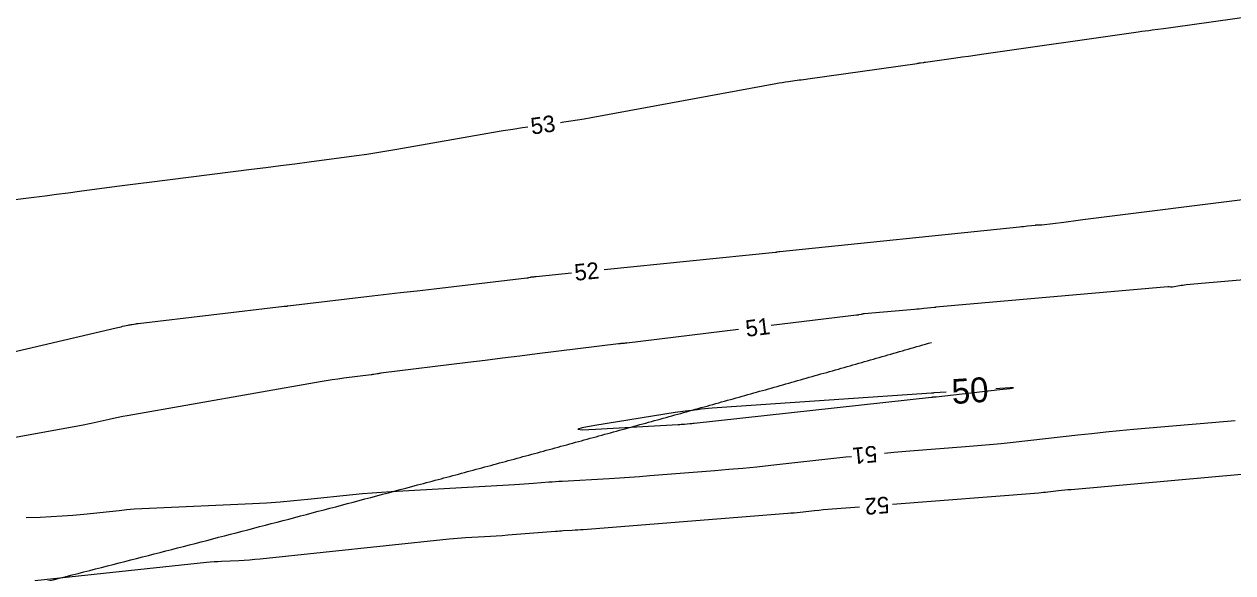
# Model space of a CAD drawing. Extents: x 2384780 to 2405861, y 547869 to 573706.
# Drawn here: x 2391048.9 to 2391194.9, y 552616.3 to 552682.6 of the extents above; entities that cross this region are included whole.
import ezdxf

# ---------------------------------------------------------------- set-up
doc = ezdxf.new("R2010")
doc.units = 0
for name, color, linetype in [('Old_Level_60', 7, 'Continuous'), ('Old_Level_61', 7, 'Continuous'), ('Old_Level_63', 7, 'Continuous')]:
    doc.layers.add(name, color=color, linetype=linetype)

msp = doc.modelspace()

# ---------------------------------------------------------------- linework, layer by layer
at = {"layer": 'Old_Level_60'}
for points in [[(2391113.72, 552670.76175), (2391114.1215, 552670.81625), (2391114.94275, 552670.93275), (2391115.7625, 552671.05875), (2391116.58075, 552671.1945), (2391117.39725, 552671.34), (2391139.7335, 552675.45575), (2391140.11475, 552675.524), (2391140.497, 552675.588), (2391140.87975, 552675.64775), (2391141.263, 552675.7035), (2391142.51675, 552675.87875), (2391142.78525, 552675.91625), (2391143.05375, 552675.954), (2391143.3225, 552675.99175), (2391143.591, 552676.0295), (2391156.78575, 552677.89025), (2391156.88675, 552677.9045), (2391156.988, 552677.91875), (2391157.08925, 552677.93275), (2391157.19025, 552677.947), (2391157.521, 552677.99325), (2391157.59175, 552678.00325), (2391157.6625, 552678.013), (2391157.7335, 552678.023), (2391157.80425, 552678.033), (2391161.4425, 552678.54675), (2391162.222, 552678.657), (2391163.0015, 552678.7675), (2391163.781, 552678.87875), (2391164.5605, 552678.99025), (2391183.50075, 552681.70375), (2391183.91925, 552681.7625), (2391184.338, 552681.819), (2391184.757, 552681.87325), (2391185.17625, 552681.92525), (2391186.5465, 552682.09125), (2391186.84, 552682.1275), (2391187.13325, 552682.16525), (2391187.4265, 552682.20425), (2391187.7195, 552682.24475), (2391209.50125, 552685.30975)], [(2391036.5275, 552660.035), (2391050.07275, 552661.7305), (2391051.45725, 552661.90525), (2391052.8415, 552662.083), (2391054.22525, 552662.2635), (2391055.60875, 552662.447), (2391060.12725, 552663.051), (2391061.09575, 552663.1795), (2391062.06425, 552663.306), (2391063.03325, 552663.43025), (2391064.0025, 552663.5525), (2391076.3675, 552665.099), (2391078.1175, 552665.3195), (2391079.867, 552665.5435), (2391081.616, 552665.771), (2391083.3645, 552666.002), (2391089.07575, 552666.76175), (2391090.29875, 552666.931), (2391091.5195, 552667.11325), (2391092.7385, 552667.308), (2391093.9555, 552667.51575), (2391105.6025, 552669.566), (2391106.77075, 552669.76575), (2391107.9405, 552669.954), (2391109.112, 552670.1305), (2391109.75675, 552670.22125)], [(2391118.99975, 552652.97925), (2391139.69625, 552655.08875), (2391139.74425, 552655.09425), (2391139.79225, 552655.1015), (2391139.84, 552655.10975), (2391139.8875, 552655.11975), (2391140.086, 552655.16375), (2391140.0975, 552655.166), (2391140.109, 552655.168), (2391140.1205, 552655.16975), (2391140.132, 552655.17075), (2391140.17, 552655.17425), (2391140.17825, 552655.175), (2391140.1865, 552655.17575), (2391140.1945, 552655.1765), (2391140.20275, 552655.17725), (2391169.16475, 552658.15125), (2391169.39825, 552658.17525), (2391169.6315, 552658.2), (2391169.86475, 552658.22525), (2391170.098, 552658.25075), (2391171.073, 552658.3585), (2391171.12975, 552658.36475), (2391171.1865, 552658.3705), (2391171.24325, 552658.376), (2391171.3, 552658.38125), (2391171.497, 552658.3985), (2391171.531, 552658.4005), (2391171.56525, 552658.40075), (2391171.59925, 552658.39925), (2391171.63325, 552658.396), (2391171.7445, 552658.382), (2391171.76825, 552658.37975), (2391171.792, 552658.379), (2391171.816, 552658.37975), (2391171.83975, 552658.382), (2391174.51, 552658.7205), (2391175.08225, 552658.793), (2391175.65425, 552658.86525), (2391176.2265, 552658.93725), (2391176.79875, 552659.009), (2391198.35925, 552661.71175)], [(2391216.7935, 552653.529), (2391189.276, 552651.11825), (2391189.07125, 552651.09775), (2391188.867, 552651.073), (2391188.66325, 552651.04325), (2391188.46025, 552651.009), (2391187.62825, 552650.859), (2391187.57125, 552650.851), (2391187.514, 552650.84725), (2391187.4565, 552650.84775), (2391187.399, 552650.85275), (2391187.211, 552650.8765), (2391187.1705, 552650.88025), (2391187.13025, 552650.88225), (2391187.08975, 552650.88175), (2391187.0495, 552650.8795), (2391159.05225, 552648.42025), (2391159.037, 552648.419), (2391159.022, 552648.4175), (2391159.007, 552648.416), (2391158.99175, 552648.41425), (2391158.94275, 552648.40875), (2391158.93225, 552648.40775), (2391158.9215, 552648.4065), (2391158.911, 552648.4055), (2391158.9005, 552648.40425), (2391157.585, 552648.26925), (2391157.303, 552648.24075), (2391157.021, 552648.2135), (2391156.73875, 552648.187), (2391156.4565, 552648.16175), (2391150.3735, 552647.6265), (2391150.28125, 552647.617), (2391150.18925, 552647.60425), (2391150.09775, 552647.58875), (2391150.00675, 552647.57), (2391149.7105, 552647.504), (2391149.64675, 552647.49075), (2391149.58275, 552647.479), (2391149.51875, 552647.46875), (2391149.45425, 552647.46025), (2391139.1655, 552646.212)], [(2391044.69375, 552642.3425), (2391060.0375, 552645.9495), (2391060.23075, 552645.9945), (2391060.42425, 552646.03875), (2391060.618, 552646.082), (2391060.81175, 552646.1245), (2391061.4765, 552646.26875), (2391061.59675, 552646.29425), (2391061.71725, 552646.31825), (2391061.83825, 552646.341), (2391061.9595, 552646.36225), (2391062.3555, 552646.42975), (2391062.4405, 552646.4435), (2391062.52575, 552646.45625), (2391062.611, 552646.468), (2391062.6965, 552646.4785), (2391080.3155, 552648.545), (2391080.3605, 552648.55), (2391080.40525, 552648.55475), (2391080.45025, 552648.559), (2391080.49525, 552648.563), (2391080.64225, 552648.57475), (2391080.67375, 552648.5775), (2391080.705, 552648.5805), (2391080.7365, 552648.58375), (2391080.768, 552648.5875), (2391090.289, 552649.7115), (2391092.32925, 552649.952), (2391094.36975, 552650.19125), (2391096.41025, 552650.42925), (2391098.451, 552650.6665), (2391109.65, 552651.96475), (2391109.7045, 552651.97225), (2391109.75825, 552651.98225), (2391109.81175, 552651.9945), (2391109.86475, 552652.009), (2391110.07175, 552652.07075), (2391110.09125, 552652.07625), (2391110.111, 552652.08075), (2391110.131, 552652.0845), (2391110.15125, 552652.0875), (2391110.21725, 552652.09575), (2391110.23125, 552652.09725), (2391110.2455, 552652.09875), (2391110.25975, 552652.1), (2391110.27375, 552652.10125), (2391110.54175, 552652.1205), (2391110.59925, 552652.12475), (2391110.65675, 552652.1295), (2391110.714, 552652.13475), (2391110.77125, 552652.1405), (2391115.02025, 552652.5735)], [(2391135.1945, 552645.73025), (2391121.7135, 552644.0945), (2391121.6125, 552644.083), (2391121.5115, 552644.0725), (2391121.4105, 552644.0635), (2391121.30925, 552644.0555), (2391120.97825, 552644.03175), (2391120.90725, 552644.026), (2391120.8365, 552644.01975), (2391120.76575, 552644.01225), (2391120.69525, 552644.004), (2391110.9065, 552642.79325), (2391108.809, 552642.53375), (2391106.7115, 552642.27375), (2391104.614, 552642.01375), (2391102.5165, 552641.75325), (2391092.01675, 552640.44875), (2391091.89875, 552640.4335), (2391091.78075, 552640.41675), (2391091.663, 552640.39875), (2391091.54575, 552640.3795), (2391091.16225, 552640.314), (2391091.08, 552640.3005), (2391090.9975, 552640.28775), (2391090.915, 552640.276), (2391090.8325, 552640.265), (2391087.522, 552639.84625), (2391086.81325, 552639.75225), (2391086.10575, 552639.64975), (2391085.3995, 552639.5385), (2391084.69475, 552639.419), (2391061.3805, 552635.321), (2391060.8275, 552635.22), (2391060.276, 552635.11175), (2391059.726, 552634.99575), (2391059.1775, 552634.8725), (2391057.38825, 552634.458), (2391057.0045, 552634.3715), (2391056.6195, 552634.2895), (2391056.23375, 552634.2125), (2391055.847, 552634.14), (2391038.495, 552631.0005)], [(2391152.824, 552630.81025), (2391153.9795, 552630.9145), (2391155.9225, 552631.07425), (2391162.63575, 552631.59975), (2391164.07375, 552631.71825), (2391165.51075, 552631.84825), (2391166.9465, 552631.99), (2391168.381, 552632.1435), (2391176.2065, 552633.01275), (2391177.884, 552633.1945), (2391179.56225, 552633.36725), (2391181.24125, 552633.53075), (2391182.9215, 552633.685), (2391189.54125, 552634.27475), (2391190.96, 552634.4), (2391192.37875, 552634.5225), (2391193.798, 552634.64275), (2391195.21725, 552634.76025)], [(2391049.1435, 552623.016), (2391050.86925, 552623.07625), (2391052.18325, 552623.134), (2391053.4955, 552623.2145), (2391054.80625, 552623.31825), (2391056.11525, 552623.445), (2391060.389, 552623.89675), (2391061.30525, 552623.9865), (2391062.2225, 552624.0625), (2391063.141, 552624.12475), (2391064.0605, 552624.173), (2391076.51075, 552624.7335), (2391078.18, 552624.82125), (2391079.84725, 552624.93375), (2391081.5125, 552625.07125), (2391083.176, 552625.2335), (2391088.60725, 552625.80425), (2391089.7715, 552625.91975), (2391090.93725, 552626.02075), (2391092.10375, 552626.108), (2391093.2715, 552626.181), (2391108.16575, 552627.0225), (2391108.7365, 552627.05625), (2391109.30725, 552627.09325), (2391109.8775, 552627.1335), (2391110.44775, 552627.17675), (2391112.31, 552627.32325), (2391112.709, 552627.3535), (2391113.10825, 552627.38175), (2391113.50775, 552627.40775), (2391113.90725, 552627.43175), (2391119.604, 552627.75675), (2391120.8245, 552627.82975), (2391122.04475, 552627.9095), (2391123.26425, 552627.99575), (2391124.4835, 552628.0885), (2391132.36775, 552628.711), (2391134.0565, 552628.851), (2391135.74425, 552629.00375), (2391137.4305, 552629.16975), (2391139.11575, 552629.3485), (2391148.15925, 552630.3435), (2391148.8435, 552630.41625)], [(2391199.974, 552628.58025), (2391175.39675, 552626.39025), (2391175.008, 552626.3545), (2391174.6195, 552626.3165), (2391174.231, 552626.27675), (2391173.84275, 552626.2345), (2391172.57525, 552626.09375), (2391172.3035, 552626.06475), (2391172.0315, 552626.03775), (2391171.75925, 552626.01325), (2391171.48675, 552625.99075), (2391153.79175, 552624.60575)], [(2391149.80375, 552624.29375), (2391146.5105, 552624.036), (2391145.979, 552623.99225), (2391145.448, 552623.9445), (2391144.91725, 552623.89225), (2391144.387, 552623.836), (2391142.6555, 552623.6455), (2391142.28425, 552623.60625), (2391141.91275, 552623.56975), (2391141.541, 552623.536), (2391141.169, 552623.50525), (2391116.45525, 552621.554), (2391116.12425, 552621.52875), (2391115.79325, 552621.50525), (2391115.462, 552621.48375), (2391115.13075, 552621.46375), (2391114.048, 552621.402), (2391113.816, 552621.38825), (2391113.58425, 552621.373), (2391113.35225, 552621.35675), (2391113.12075, 552621.339), (2391107.363, 552620.886), (2391106.659, 552620.8325), (2391105.95475, 552620.783), (2391105.25, 552620.73725), (2391104.54525, 552620.6955), (2391102.24225, 552620.5655), (2391101.749, 552620.5345), (2391101.256, 552620.49775), (2391100.76375, 552620.455), (2391100.272, 552620.40625), (2391077.4275, 552618.00525), (2391076.786, 552617.9425), (2391076.14375, 552617.8895), (2391075.501, 552617.84625), (2391074.85725, 552617.8125), (2391072.7535, 552617.71775), (2391072.303, 552617.694), (2391071.853, 552617.6635), (2391071.4035, 552617.62625), (2391070.9545, 552617.58225), (2391050.2155, 552615.39025)]]:
    msp.add_lwpolyline(points, dxfattribs=at)
at = {"layer": 'Old_Level_61'}
for points in [[(2391160.31075, 552638.178), (2391158.8555, 552638.078), (2391158.82325, 552638.07575), (2391158.791, 552638.07325), (2391158.75875, 552638.07075), (2391158.7265, 552638.068), (2391158.621, 552638.05875), (2391158.5985, 552638.057), (2391158.57575, 552638.055), (2391158.55325, 552638.05325), (2391158.5305, 552638.05175), (2391132.03, 552636.22475), (2391131.5855, 552636.191), (2391131.14175, 552636.1515), (2391130.6985, 552636.106), (2391130.256, 552636.0545), (2391128.811, 552635.87625), (2391128.5015, 552635.83675), (2391128.1925, 552635.79425), (2391127.884, 552635.74875), (2391127.57575, 552635.70025), (2391117.87325, 552634.131), (2391116.31675, 552633.85175), (2391115.806, 552633.6865), (2391116.3405, 552633.63525), (2391117.9205, 552633.69825)], [(2391117.9205, 552633.69825), (2391127.9125, 552634.2685), (2391128.105, 552634.28), (2391128.2975, 552634.2925), (2391128.49, 552634.30625), (2391128.6825, 552634.321), (2391129.31075, 552634.3705), (2391129.44525, 552634.38175), (2391129.57975, 552634.39375), (2391129.71425, 552634.407), (2391129.8485, 552634.42125), (2391158.51225, 552637.57525), (2391158.5675, 552637.581), (2391158.62325, 552637.5865), (2391158.67875, 552637.5915), (2391158.73425, 552637.596), (2391158.916, 552637.61025), (2391158.955, 552637.6135), (2391158.99375, 552637.617), (2391159.03275, 552637.62075), (2391159.0715, 552637.625), (2391166.77825, 552638.48125), (2391168.016, 552638.6275), (2391168.4265, 552638.6995), (2391168.00975, 552638.69725), (2391166.76575, 552638.62075), (2391166.29675, 552638.5885)]]:
    msp.add_lwpolyline(points, dxfattribs=at)
at = {"layer": 'Old_Level_63'}
msp.add_spline([(2390739.62125, 552545.348), (2390745.271, 552546.5335), (2390750.91725, 552547.7185), (2390756.5675, 552548.904), (2390762.221, 552550.09125), (2390767.8725, 552551.2785), (2390773.5255, 552552.467), (2390779.18075, 552553.6565), (2390784.8375, 552554.848), (2390790.49225, 552556.04), (2390796.14925, 552557.234), (2390801.80925, 552558.43025), (2390807.46975, 552559.62825), (2390813.1315, 552560.8285), (2390818.79225, 552562.031), (2390824.45475, 552563.23575), (2390830.117, 552564.443), (2390835.77825, 552565.6525), (2390841.44475, 552566.86575), (2390847.113, 552568.0825), (2390852.7785, 552569.302), (2390858.44025, 552570.5235), (2390864.10825, 552571.7495), (2390869.779, 552572.98025), (2390875.44625, 552574.2135), (2390881.11525, 552575.4515), (2390886.77975, 552576.6925), (2390892.4515, 552577.9385), (2390898.12275, 552579.18975), (2390903.79025, 552580.444), (2390909.46225, 552581.70425), (2390915.13075, 552582.96875), (2390920.80125, 552584.23825), (2390926.47425, 552585.51375), (2390932.143, 552586.794), (2390937.8135, 552588.0795), (2390943.48575, 552589.3715), (2390949.1565, 552590.66875), (2390954.827, 552591.97225), (2390960.5, 552593.28225), (2390966.17, 552594.5985), (2390971.837, 552595.91975), (2390977.51, 552597.24925), (2390983.1815, 552598.5855), (2390988.84775, 552599.9275), (2390994.51775, 552601.27725), (2391000.18725, 552602.6345), (2391005.85475, 552603.9985), (2391011.52375, 552605.37075), (2391017.19125, 552606.7505), (2391022.85825, 552608.138), (2391028.5255, 552609.534), (2391034.19, 552610.9375), (2391039.85525, 552612.34975), (2391045.51975, 552613.7705), (2391051.18175, 552615.1995), (2391056.84525, 552616.63775), (2391062.50425, 552618.08425), (2391068.1655, 552619.54025), (2391073.82775, 552621.0065), (2391079.48125, 552622.48), (2391085.14025, 552623.9645), (2391090.798, 552625.4595), (2391096.44925, 552626.9625), (2391102.10325, 552628.47625), (2391107.75725, 552630.00125), (2391113.40575, 552631.53525), (2391119.05525, 552633.08025), (2391124.703, 552634.636), (2391130.34475, 552636.2015), (2391135.989, 552637.7785), (2391141.63475, 552639.368), (2391147.27575, 552640.968), (2391152.911, 552642.57825), (2391158.5015, 552644.1875)], degree=3, dxfattribs=at)

# ---------------------------------------------------------------- texts
at = {"layer": 'Old_Level_60'}
for s, rotation, p in [('53', 7.7656972, (2391110.24275, 552669.27975)), ('52', 5.820025, (2391115.49, 552651.61625)), ('51', 6.9175944, (2391136.175, 552644.84175)), ('51', 185.6557778, (2391151.86275, 552631.72825)), ('52', 184.4751639, (2391153.3445, 552625.574))]:
    msp.add_text(s, height=2, rotation=rotation, dxfattribs=at).set_placement(p)
at = {"layer": 'Old_Level_61'}
msp.add_text('50', height=3, rotation=3.9238278, dxfattribs=at).set_placement((2391161.05, 552636.725))

doc.saveas('drawing.dxf')
